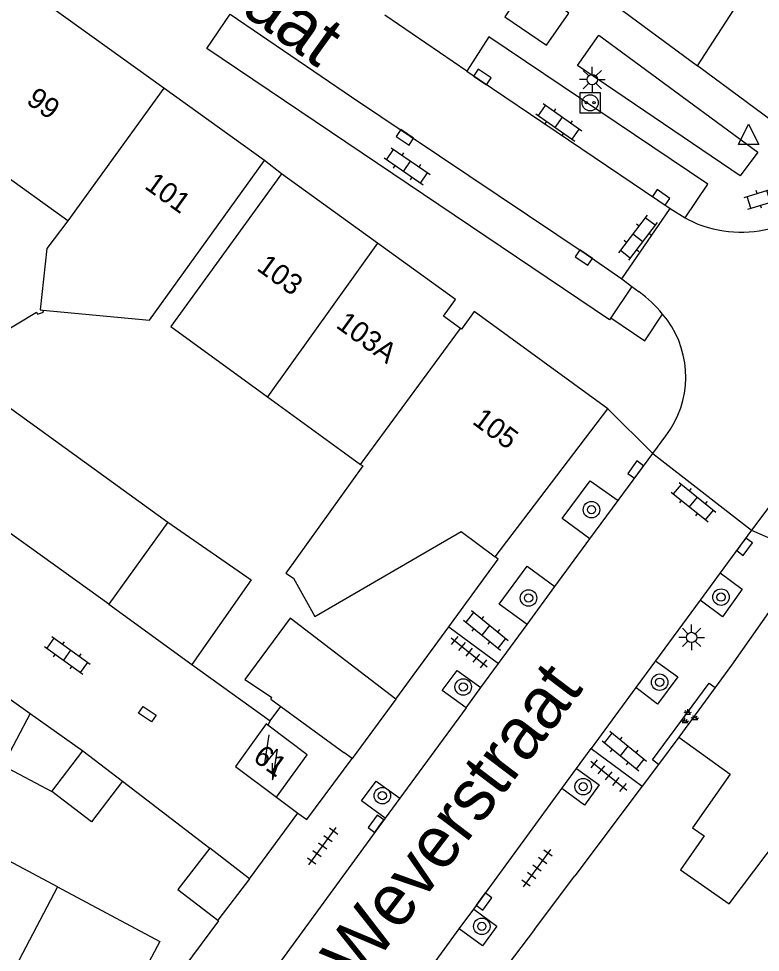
# Model space of a CAD drawing. Extents: x 132998 to 136004, y 396998 to 398512.
# Drawn here: x 133045.54 to 133081.52, y 398254.81 to 398300.12 of the extents above; entities that cross this region are included whole.
import ezdxf

# ---------------------------------------------------------------- set-up
doc = ezdxf.new("R2010")
doc.units = 0
for name, color, linetype in [('gg-afsc-erfafscheiding', 7, 'Continuous'), ('gg-afsc-muur', 7, 'Continuous'), ('gg-anno-huisnummerreeks BGT', 7, 'Continuous'), ('gg-anno-openbare ruimte label', 7, 'Continuous'), ('gg-bbg-bijgebouw', 7, 'Continuous'), ('gg-bbg-gedigitaliseerde bebouwing', 7, 'Continuous'), ('gg-bbg-hoofdgebouw', 7, 'Continuous'), ('gg-bbg-luifel en loopbrug', 7, 'Continuous'), ('gg-bbg-tussenscheiding', 7, 'Continuous'), ('gg-knt-verharding', 7, 'Continuous'), ('gg-knt-verharding nz', 7, 'Continuous'), ('gt-grn-weggrens', 7, 'Continuous'), ('gt-symb-boom', 7, 'Continuous'), ('gt-symb-groenvak', 7, 'Continuous'), ('gt-symb-klinker verharding', 7, 'Continuous'), ('gt-symb-kolk', 7, 'Continuous'), ('gt-symb-kolk center center', 7, 'Continuous'), ('gt-symb-laadpunt elektrisch vervoer', 7, 'Continuous'), ('gt-symb-lichtmast', 7, 'Continuous'), ('gt-symb-tegel verharding', 7, 'Continuous'), ('gt-symb-trafo symbool', 7, 'Continuous'), ('gt-symb-waterafsluiter', 7, 'Continuous')]:
    doc.layers.add(name, color=color, linetype=linetype)

# ---------------------------------------------------------------- blocks, each defined once
blk = doc.blocks.new('gt0-KOLK')
at = {"layer": 'gt-symb-kolk'}
blk.add_lwpolyline([(0, 0), (0.375, 0), (0.375, 0.4), (-0.375, 0.4), (-0.375, 0), (0, 0)], dxfattribs=at)
blk = doc.blocks.new('gt0-KL1')
at = {"layer": 'gt-symb-klinker verharding'}
for p, q in [((-1.15, 0.3), (1.15, 0.3)), ((-1, -0.3), (-1, 0.3)), ((-0.5, 0.3), (-0.5, 0.45)), ((0, -0.3), (0, 0.3)), ((0.5, 0.3), (0.5, 0.45)), ((1, -0.3), (1, 0.3)), ((-1.15, -0.3), (1.15, -0.3)), ((-0.5, -0.45), (-0.5, -0.3)), ((0.5, -0.45), (0.5, -0.3))]:
    blk.add_line(p, q, dxfattribs=at)
blk = doc.blocks.new('gt0-WAFSL')
at = {"layer": 'gt-symb-waterafsluiter'}
for p, q in [((-0.5, -0.333), (0, 0.667)), ((0, 0.667), (0.5, -0.333)), ((0.5, -0.333), (-0.5, -0.333))]:
    blk.add_line(p, q, dxfattribs=at)
blk = doc.blocks.new('gt0-LEV')
at = {"layer": 'gt-symb-laadpunt elektrisch vervoer'}
blk.add_lwpolyline([(-0.486, 0.501), (0.486, 0.501), (0.486, -0.499), (-0.486, -0.499)], close=True, dxfattribs=at)
for centre, radius in [((0, 0), 0.393), ((-0.186, 0), 0.0566), ((0.186, 0), 0.0566)]:
    blk.add_circle(centre, radius, dxfattribs=at)
blk = doc.blocks.new('gt0-LMAST')
at = {"layer": 'gt-symb-lichtmast'}
for p, q in [((-0.005, 0.246), (-0.005, 0.621)), ((-0.182, 0.173), (-0.447, 0.438)), ((0.172, 0.173), (0.437, 0.438)), ((-0.255, -0.004), (-0.63, -0.004)), ((-0.182, -0.181), (-0.447, -0.446)), ((-0.005, -0.254), (-0.005, -0.629)), ((0.437, -0.446), (0.172, -0.181)), ((0.245, -0.004), (0.62, -0.004))]:
    blk.add_line(p, q, dxfattribs=at)
blk.add_circle((-0.005, -0.004), 0.25, dxfattribs=at)
blk = doc.blocks.new('gt0-BOOM')
at = {"layer": 'gt-symb-boom'}
for radius in [0.4, 0.2]:
    blk.add_circle((0, 0), radius, dxfattribs=at)
blk = doc.blocks.new('gt0-TEG1')
at = {"layer": 'gt-symb-tegel verharding'}
for p, q in [((-1.125, 0), (1.125, 0)), ((-0.9, -0.25), (-0.9, 0.25)), ((-0.45, -0.25), (-0.45, 0.25)), ((0, -0.25), (0, 0.25)), ((0.45, -0.25), (0.45, 0.25)), ((0.9, -0.25), (0.9, 0.25))]:
    blk.add_line(p, q, dxfattribs=at)
blk = doc.blocks.new('gt0-KOLKCC')
at = {"layer": 'gt-symb-kolk center center'}
blk.add_lwpolyline([(-0.375, 0.2), (0.375, 0.2), (0.375, -0.2), (-0.375, -0.2)], close=True, dxfattribs=at)
blk = doc.blocks.new('gt0-HSP')
at = {"layer": 'gt-symb-trafo symbool'}
for points in [[(0.771, 0.746), (-0.529, -0.004), (0.471, -0.004), (-0.829, -0.754)], [(-0.217, -0.24), (-0.829, -0.754), (-0.077, -0.48)]]:
    blk.add_lwpolyline(points, dxfattribs=at)
blk = doc.blocks.new('gt0-GRVAK')
at = {"layer": 'gt-symb-groenvak'}
for p, q in [((-0.11, 0.189), (-0.228, 0.24)), ((-0.182, 0.153), (0.088, 0.153)), ((-0.091, 0.211), (-0.156, 0.322)), ((-0.047, 0.214), (-0.047, 0.393)), ((-0.004, 0.211), (0.061, 0.322)), ((0.015, 0.189), (0.133, 0.24)), ((0.262, -0.052), (0.197, 0.059)), ((0.305, -0.049), (0.305, 0.13)), ((0.349, -0.052), (0.414, 0.059)), ((-0.245, -0.228), (-0.363, -0.177)), ((-0.318, -0.264), (-0.047, -0.264)), ((-0.226, -0.206), (-0.291, -0.095)), ((-0.183, -0.203), (-0.183, -0.024)), ((-0.139, -0.206), (-0.074, -0.095)), ((-0.12, -0.228), (-0.002, -0.177)), ((0.243, -0.074), (0.125, -0.023)), ((0.17, -0.11), (0.441, -0.11)), ((0.368, -0.074), (0.486, -0.023))]:
    blk.add_line(p, q, dxfattribs=at)

msp = doc.modelspace()

# ---------------------------------------------------------------- linework, layer by layer
at = {"layer": 'gg-afsc-erfafscheiding'}
for p, q in [((133043.518, 398268.219), (133046.096, 398266.394)), ((133050.575, 398263.107), (133054.807, 398259.866))]:
    msp.add_line(p, q, dxfattribs=at)
msp.add_lwpolyline([(133041.789, 398277.522), (133044.687, 398281.531), (133052.774, 398275.686)], dxfattribs=at)
at = {"layer": 'gg-afsc-muur'}
for p, q in [((133063.84, 398267.09), (133066.405, 398270.607)), ((133053.938, 398268.773), (133057.741, 398266.039)), ((133057.741, 398266.039), (133058.248, 398266.738)), ((133057.741, 398266.039), (133057.619, 398265.837)), ((133077.571, 398265.25), (133076.58, 398263.929)), ((133076.58, 398263.929), (133075.781, 398262.865)), ((133075.781, 398262.865), (133072.518, 398258.516)), ((133070.558, 398255.917), (133072.518, 398258.516)), ((133070.558, 398255.917), (133067.94, 398252.45))]:
    msp.add_line(p, q, dxfattribs=at)
for points in [[(133037.563, 398280.543), (133046.405, 398285.865), (133046.441, 398285.777), (133046.747, 398285.873), (133046.715, 398285.975)], [(133066.405, 398270.607), (133068.8, 398273.89), (133068.66, 398274)], [(133055.193, 398256.363), (133055.226, 398256.338), (133052.329, 398252.432), (133051.17, 398253.044)]]:
    msp.add_lwpolyline(points, dxfattribs=at)
at = {"layer": 'gg-bbg-bijgebouw'}
for p, q in [((133063.84, 398267.09), (133061.71, 398264.21)), ((133058.248, 398266.738), (133061.32, 398264.5)), ((133047.144, 398262.617), (133048.655, 398264.583)), ((133048.655, 398264.583), (133050.575, 398263.107)), ((133061.71, 398264.21), (133061.32, 398264.5)), ((133056.732, 398258.377), (133054.807, 398259.866)), ((133056.732, 398258.377), (133055.193, 398256.363))]:
    msp.add_line(p, q, dxfattribs=at)
for points in [[(133063.84, 398267.09), (133058.705, 398271.023), (133056.51, 398268.047)], [(133056.51, 398268.047), (133057.802, 398267.19), (133057.769, 398267.088), (133058.248, 398266.738)], [(133050.575, 398263.107), (133049.063, 398261.141), (133047.144, 398262.617)], [(133054.807, 398259.866), (133053.256, 398257.862), (133055.193, 398256.363)]]:
    msp.add_lwpolyline(points, dxfattribs=at)
at = {"layer": 'gg-bbg-gedigitaliseerde bebouwing'}
for p, q in [((133047.928, 398290.298), (133040.908, 398295.345)), ((133080.008, 398257.164), (133082.411, 398260.329))]:
    msp.add_line(p, q, dxfattribs=at)
msp.add_lwpolyline([(133047.42, 398257.982), (133042.919, 398260.382), (133041.736, 398258.164)], dxfattribs=at)
at = {"layer": 'gg-bbg-hoofdgebouw'}
for p, q in [((133052.581, 398296.745), (133045.55, 398301.8)), ((133074.212, 398300.957), (133078.47, 398297.825)), ((133082.46, 398294.89), (133078.47, 398297.825)), ((133057.47, 398293.23), (133052.581, 398296.745)), ((133051.885, 398285.491), (133057.47, 398293.23)), ((133062.943, 398289.224), (133058.286, 398292.591)), ((133046.715, 398285.975), (133051.885, 398285.491)), ((133068.66, 398274), (133074.13, 398281.18)), ((133067.01, 398275.23), (133068.66, 398274)), ((133082.571, 398272.243), (133080.12, 398268.74)), ((133080.12, 398268.74), (133079.325, 398267.651)), ((133079.325, 398267.651), (133077.571, 398265.25))]:
    msp.add_line(p, q, dxfattribs=at)
for points in [[(133058.286, 398292.591), (133052.922, 398285.18), (133057.606, 398281.771)], [(133047.928, 398290.298), (133046.907, 398288.967), (133046.574, 398285.988), (133046.715, 398285.975)], [(133066.973, 398285.074), (133066.152, 398285.683), (133066.732, 398286.485), (133062.943, 398289.224)], [(133074.13, 398281.18), (133067.637, 398285.907), (133067.017, 398285.042), (133066.973, 398285.074)], [(133057.606, 398281.771), (133061.349, 398279.046), (133062.125, 398278.485)], [(133062.125, 398278.485), (133062.231, 398278.408), (133058.506, 398273.212), (133058.866, 398272.956), (133059.906, 398271.106), (133067.01, 398275.23)], [(133057.619, 398265.837), (133057.55, 398265.89), (133056.06, 398263.83), (133058.05, 398262.33)], [(133058.05, 398262.33), (133059.53, 398264.39), (133057.619, 398265.837)], [(133077.571, 398265.25), (133080.06, 398263.459), (133078.239, 398260.848)], [(133078.239, 398260.848), (133078.797, 398260.459), (133077.647, 398258.81), (133080.008, 398257.164)], [(133047.42, 398257.982), (133052.383, 398255.335), (133051.17, 398253.044)]]:
    msp.add_lwpolyline(points, dxfattribs=at)
at = {"layer": 'gg-bbg-luifel en loopbrug'}
for p, q in [((133052.774, 398275.686), (133049.904, 398271.703)), ((133049.904, 398271.703), (133053.938, 398268.773)), ((133046.096, 398266.394), (133048.655, 398264.583))]:
    msp.add_line(p, q, dxfattribs=at)
for points in [[(133052.774, 398275.686), (133056.813, 398272.887), (133053.938, 398268.773)], [(133046.096, 398266.394), (133044.763, 398263.878), (133047.144, 398262.617)]]:
    msp.add_lwpolyline(points, dxfattribs=at)
at = {"layer": 'gg-bbg-tussenscheiding'}
for p, q in [((133078.47, 398297.825), (133082.89, 398304.671)), ((133052.581, 398296.745), (133047.928, 398290.298)), ((133062.943, 398289.224), (133057.606, 398281.771)), ((133062.125, 398278.485), (133066.973, 398285.074)), ((133047.42, 398257.982), (133042.106, 398247.882))]:
    msp.add_line(p, q, dxfattribs=at)
at = {"layer": 'gg-knt-verharding'}
for p, q in [((133067.285, 398297.56), (133063.305, 398300.286)), ((133067.285, 398297.56), (133077.148, 398290.907)), ((133058.286, 398292.591), (133057.47, 398293.23)), ((133074.799, 398287.484), (133077.148, 398290.907)), ((133077.148, 398290.907), (133077.868, 398290.452)), ((133074.799, 398287.484), (133075.289, 398287.12)), ((133075.289, 398287.12), (133074.275, 398285.599)), ((133075.289, 398287.12), (133075.644, 398286.855)), ((133074.622, 398276.734), (133076.303, 398279.011)), ((133076.303, 398279.011), (133081.102, 398275.287)), ((133073.256, 398274.874), (133074.622, 398276.734)), ((133081.981, 398276.47), (133081.102, 398275.287)), ((133081.102, 398275.287), (133079.575, 398273.217)), ((133071.556, 398272.56), (133073.256, 398274.874)), ((133079.575, 398273.217), (133078.607, 398271.9)), ((133070.205, 398270.719), (133071.556, 398272.56)), ((133078.607, 398271.9), (133076.437, 398268.95)), ((133066.405, 398270.607), (133068.816, 398268.829)), ((133068.816, 398268.829), (133070.205, 398270.719)), ((133067.954, 398267.651), (133068.816, 398268.829)), ((133076.437, 398268.95), (133075.485, 398267.655)), ((133067.241, 398266.677), (133067.954, 398267.651)), ((133075.485, 398267.655), (133073.313, 398264.701)), ((133067.241, 398266.677), (133064.024, 398262.28)), ((133072.605, 398263.732), (133073.313, 398264.701)), ((133073.313, 398264.701), (133075.781, 398262.865)), ((133071.89, 398262.755), (133072.605, 398263.732)), ((133058.05, 398262.33), (133059.088, 398261.562)), ((133067.614, 398256.907), (133071.89, 398262.755)), ((133064.024, 398262.28), (133063.315, 398261.31)), ((133056.732, 398258.377), (133059.088, 398261.562)), ((133063.315, 398261.31), (133052.778, 398246.907)), ((133066.907, 398255.941), (133067.614, 398256.907)), ((133061.2, 398248.137), (133066.907, 398255.941))]:
    msp.add_line(p, q, dxfattribs=at)
for points in [[(133069.133, 398300.203), (133071.151, 398298.837), (133072.231, 398300.382), (133070.22, 398301.865), (133069.133, 398300.203)], [(133055.798, 398300.33), (133061.683, 398296.329), (133073.069, 398288.687), (133074.799, 398287.484)], [(133072.656, 398297.841), (133073.689, 398299.319), (133081.395, 398293.63), (133080.552, 398292.482), (133072.656, 398297.841)], [(133074.275, 398285.599), (133075.913, 398284.478), (133076.779, 398285.783)], [(133076.303, 398279.011), (133076.937, 398279.865), (133077.162, 398280.198)], [(133073.256, 398274.874), (133071.908, 398275.856), (133073.258, 398277.694), (133074.622, 398276.734)], [(133070.205, 398270.719), (133068.844, 398271.708), (133070.205, 398273.552), (133071.556, 398272.56)], [(133079.575, 398273.217), (133080.644, 398272.424), (133079.682, 398271.089), (133078.607, 398271.9)], [(133076.437, 398268.95), (133077.516, 398268.176), (133076.541, 398266.853), (133075.485, 398267.655)], [(133067.241, 398266.677), (133066.088, 398267.52), (133066.809, 398268.489), (133067.954, 398267.651)], [(133076.58, 398263.929), (133076.292, 398264.145), (133079.034, 398267.863), (133079.325, 398267.651)], [(133059.088, 398261.562), (133059.517, 398261.245), (133061.71, 398264.21)], [(133072.605, 398263.732), (133073.705, 398262.928), (133072.988, 398261.952), (133071.89, 398262.755)], [(133063.315, 398261.31), (133062.165, 398262.151), (133062.875, 398263.12), (133064.024, 398262.28)], [(133067.614, 398256.907), (133068.742, 398256.082), (133068.036, 398255.115), (133066.907, 398255.941)]]:
    msp.add_lwpolyline(points, dxfattribs=at)
msp.add_arc((133072.209, 398282.082), 5.88, 39.0067, 54.2635, dxfattribs=at)
at = {"layer": 'gg-knt-verharding nz'}
for p, q in [((133077.868, 398290.452), (133078.019, 398290.364)), ((133049.904, 398271.703), (133041.789, 398277.522))]:
    msp.add_line(p, q, dxfattribs=at)
for points in [[(133074.275, 398285.599), (133074.205, 398285.495), (133054.669, 398298.669), (133055.798, 398300.33)], [(133077.868, 398290.452), (133078.972, 398292.09), (133068.355, 398299.238), (133067.285, 398297.56)]]:
    msp.add_lwpolyline(points, dxfattribs=at)
for centre, radius, start, end in [((133080.588, 398295.479), 5.724, 243.3319, 324.3144), ((133073.206, 398282.732), 4.699, 327.358, 40.488)]:
    msp.add_arc(centre, radius, start, end, dxfattribs=at)
at = {"layer": 'gt-grn-weggrens'}
for p, q in [((133074.13, 398281.18), (133076.303, 398279.011)), ((133081.102, 398275.287), (133083.495, 398274.227))]:
    msp.add_line(p, q, dxfattribs=at)

# ---------------------------------------------------------------- block references
at = {"layer": 'gt-symb-boom'}
for p in [(133073.329, 398276.285), (133070.277, 398272.001), (133079.617, 398272.044), (133076.636, 398267.913), (133067.106, 398267.683), (133072.927, 398262.845), (133063.182, 398262.406), (133068.008, 398256.065)]:
    msp.add_blockref('gt0-BOOM', p, dxfattribs=at)
at = {"layer": 'gt-symb-groenvak'}
msp.add_blockref('gt0-GRVAK', (133078.048, 398266.216), dxfattribs=at)
at = {"layer": 'gt-symb-klinker verharding'}
for p, rotation in [((133071.748, 398295.084), -35.26443024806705), ((133064.385, 398292.952), -34.4052342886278), ((133081.927, 398291.492), 16.913217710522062), ((133075.575, 398289.488), -127.23665897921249), ((133078.282, 398276.654), -39.035512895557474), ((133068.208, 398270.433), -39.03551289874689), ((133047.898, 398269.222), -36.01052540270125), ((133074.924, 398264.576), -39.03551289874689)]:
    msp.add_blockref('gt0-KL1', p, dxfattribs=dict(at, rotation=rotation))
at = {"layer": 'gt-symb-kolk'}
for p, rotation in [((133067.923, 398297.122), -33.96985170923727), ((133064.387, 398294.521), 146.233830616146), ((133076.599, 398291.276), -34.30778784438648), ((133073.069, 398288.687), 146.09954226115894), ((133075.637, 398278.115), 53.701475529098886), ((133080.599, 398274.609), -126.5987458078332), ((133063.033, 398260.929), 53.98947459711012), ((133067.952, 398257.39), -126.17064413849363)]:
    msp.add_blockref('gt0-KOLK', p, dxfattribs=dict(at, rotation=rotation))
at = {"layer": 'gt-symb-kolk center center', "rotation": 145.96526670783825}
msp.add_blockref('gt0-KOLKCC', (133051.78, 398266.362), dxfattribs=at)
at = {"layer": 'gt-symb-laadpunt elektrisch vervoer'}
msp.add_blockref('gt0-LEV', (133073.266, 398296.032), dxfattribs=at)
at = {"layer": 'gt-symb-lichtmast'}
for p in [(133073.375, 398297.162), (133078.193, 398270.092)]:
    msp.add_blockref('gt0-LMAST', p, dxfattribs=at)
at = {"layer": 'gt-symb-tegel verharding'}
for p, rotation in [((133067.401, 398269.366), -39.035512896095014), ((133074.169, 398263.379), -39.03551289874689), ((133060.282, 398259.953), 53.82935586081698), ((133070.69, 398258.891), 53.78311535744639)]:
    msp.add_blockref('gt0-TEG1', p, dxfattribs=dict(at, rotation=rotation))
at = {"layer": 'gt-symb-trafo symbool', "rotation": 51.3312462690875}
msp.add_blockref('gt0-HSP', (133057.782, 398264.299), dxfattribs=at)
at = {"layer": 'gt-symb-waterafsluiter'}
msp.add_blockref('gt0-WAFSL', (133080.956, 398294.335), dxfattribs=at)

# ---------------------------------------------------------------- texts
at = {"layer": 'gg-anno-huisnummerreeks BGT'}
for s, rotation, p in [('99', 324.3, (133045.851, 398296.04)), ('101', 324.3, (133051.591, 398291.914)), ('103', 324.1, (133057.034, 398287.944)), ('103A', 324.1, (133060.879, 398285.165)), ('105', 323.5, (133067.495, 398280.494)), ('61', 324.3, (133056.852, 398264.136))]:
    msp.add_text(s, height=1, rotation=rotation, dxfattribs=at).set_placement(p)
at = {"layer": 'gg-anno-openbare ruimte label'}
for s, rotation, p in [('Hasseltstraat', 324.4, (133044.196, 398309.068)), ('Weverstraat', 52.8, (133062.067, 398253.25))]:
    msp.add_text(s, height=2.5, rotation=rotation, dxfattribs=at).set_placement(p)

doc.saveas('drawing.dxf')
